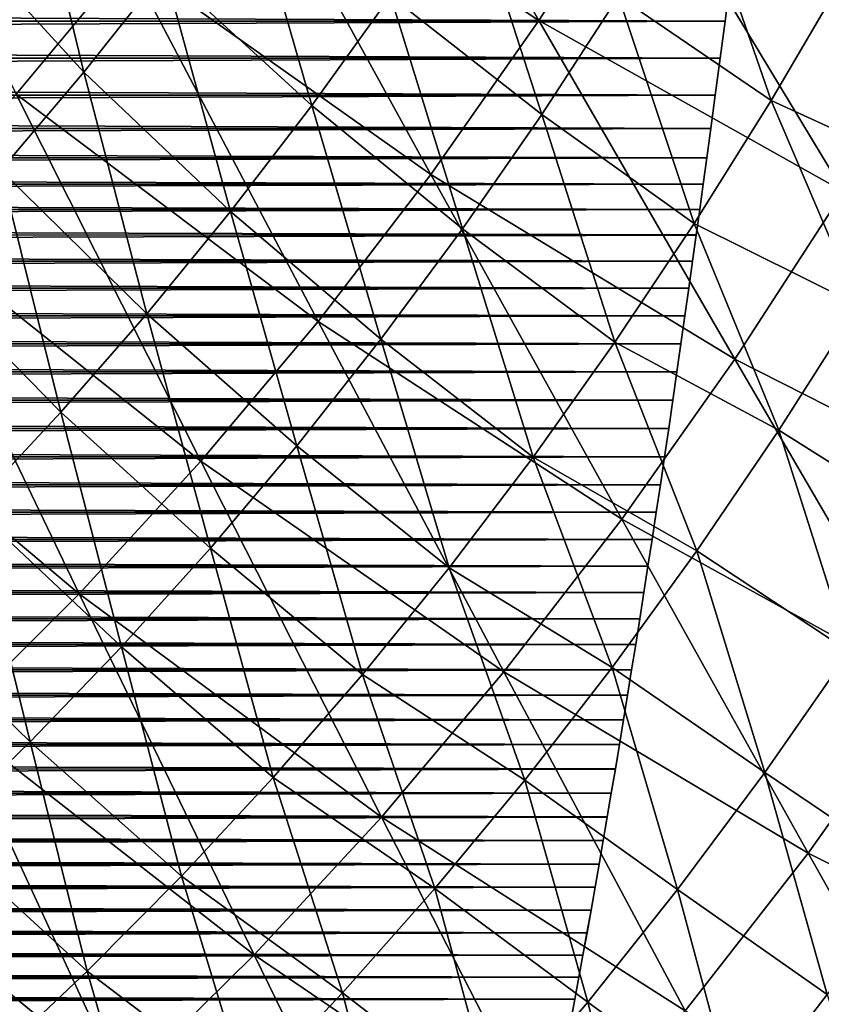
# Model space of a CAD drawing. Header units: millimetres. Extents: x -300 to 300, y -500 to 500.
# Tile 312 of 656: x 125 to 153, y -308 to -274. Entities that reach past the tile are written whole.
import ezdxf

# ---------------------------------------------------------------- set-up
doc = ezdxf.new("R2010")
doc.units = ezdxf.units.MM
doc.header["$LTSCALE"] = 81.481481
for name, color, linetype in [('1', 7, 'CONTINUOUS'), ('19', 7, 'CONTINUOUS'), ('21', 7, 'CONTINUOUS'), ('5', 7, 'CONTINUOUS'), ('6', 7, 'CONTINUOUS')]:
    doc.layers.add(name, color=color, linetype=linetype)

msp = doc.modelspace()

# ---------------------------------------------------------------- linework, layer by layer
at = {"layer": '1', "color": 7, "linetype": 'CONTINUOUS'}
for points in [[(149.998, -272.979, 16), (149.83, -274.265, 16), (149.998, -272.979, 11), (149.998, -272.979, 16)], [(149.998, -272.979, 11), (149.83, -274.265, 16), (149.83, -274.265, 11), (149.998, -272.979, 11)], [(149.83, -274.265, 16), (149.66, -275.55, 16), (149.83, -274.265, 11), (149.83, -274.265, 16)], [(149.83, -274.265, 11), (149.66, -275.55, 16), (149.66, -275.551, 11), (149.83, -274.265, 11)], [(149.66, -275.55, 16), (149.491, -276.821, 16), (149.66, -275.551, 11), (149.66, -275.55, 16)], [(149.66, -275.551, 11), (149.491, -276.821, 16), (149.491, -276.821, 11), (149.66, -275.551, 11)], [(149.491, -276.821, 16), (149.337, -277.973, 16), (149.491, -276.821, 11), (149.491, -276.821, 16)], [(149.491, -276.821, 11), (149.337, -277.973, 16), (149.337, -277.973, 11), (149.491, -276.821, 11)], [(149.337, -277.973, 16), (149.2, -278.986, 16), (149.337, -277.973, 11), (149.337, -277.973, 16)], [(149.337, -277.973, 11), (149.2, -278.986, 16), (149.2, -278.986, 11), (149.337, -277.973, 11)], [(149.2, -278.986, 16), (149.076, -279.896, 16), (149.2, -278.986, 11), (149.2, -278.986, 16)], [(149.2, -278.986, 11), (149.076, -279.896, 16), (149.076, -279.896, 11), (149.2, -278.986, 11)], [(149.076, -279.896, 16), (148.957, -280.768, 16), (149.076, -279.896, 11), (149.076, -279.896, 16)], [(149.076, -279.896, 11), (148.957, -280.768, 16), (148.957, -280.768, 11), (149.076, -279.896, 11)], [(148.957, -280.768, 16), (148.835, -281.651, 16), (148.957, -280.768, 11), (148.957, -280.768, 16)], [(148.957, -280.768, 11), (148.835, -281.651, 16), (148.835, -281.65, 11), (148.957, -280.768, 11)], [(148.835, -281.651, 16), (148.71, -282.557, 16), (148.835, -281.65, 11), (148.835, -281.651, 16)], [(148.835, -281.65, 11), (148.71, -282.557, 16), (148.71, -282.557, 11), (148.835, -281.65, 11)], [(148.71, -282.557, 16), (148.579, -283.488, 16), (148.71, -282.557, 11), (148.71, -282.557, 16)], [(148.71, -282.557, 11), (148.579, -283.488, 16), (148.579, -283.488, 11), (148.71, -282.557, 11)], [(148.579, -283.488, 16), (148.445, -284.442, 16), (148.579, -283.488, 11), (148.579, -283.488, 16)], [(148.579, -283.488, 11), (148.445, -284.442, 16), (148.445, -284.441, 11), (148.579, -283.488, 11)], [(148.445, -284.442, 16), (148.308, -285.406, 16), (148.445, -284.441, 11), (148.445, -284.442, 16)], [(148.445, -284.441, 11), (148.308, -285.406, 16), (148.308, -285.406, 11), (148.445, -284.441, 11)], [(148.308, -285.406, 16), (148.169, -286.375, 16), (148.308, -285.406, 11), (148.308, -285.406, 16)], [(148.308, -285.406, 11), (148.169, -286.375, 16), (148.169, -286.375, 11), (148.308, -285.406, 11)], [(148.169, -286.375, 16), (148.028, -287.348, 16), (148.169, -286.375, 11), (148.169, -286.375, 16)], [(148.169, -286.375, 11), (148.028, -287.348, 16), (148.028, -287.348, 11), (148.169, -286.375, 11)], [(148.028, -287.348, 16), (147.885, -288.326, 16), (148.028, -287.348, 11), (148.028, -287.348, 16)], [(148.028, -287.348, 11), (147.885, -288.326, 16), (147.885, -288.326, 11), (148.028, -287.348, 11)], [(147.885, -288.326, 16), (147.74, -289.305, 16), (147.885, -288.326, 11), (147.885, -288.326, 16)], [(147.885, -288.326, 11), (147.74, -289.305, 16), (147.741, -289.304, 11), (147.885, -288.326, 11)], [(147.741, -289.304, 11), (147.74, -289.305, 16), (147.597, -290.269, 11), (147.741, -289.304, 11)], [(147.74, -289.305, 16), (147.597, -290.27, 16), (147.597, -290.269, 11), (147.74, -289.305, 16)], [(147.597, -290.27, 16), (147.453, -291.221, 16), (147.454, -291.22, 11), (147.597, -290.27, 16)], [(147.597, -290.269, 11), (147.597, -290.27, 16), (147.454, -291.22, 11), (147.597, -290.269, 11)], [(147.454, -291.22, 11), (147.453, -291.221, 16), (147.311, -292.157, 11), (147.454, -291.22, 11)], [(147.453, -291.221, 16), (147.311, -292.158, 16), (147.311, -292.157, 11), (147.453, -291.221, 16)], [(147.311, -292.157, 11), (147.311, -292.158, 16), (147.169, -293.081, 11), (147.311, -292.157, 11)], [(147.311, -292.158, 16), (147.169, -293.082, 16), (147.169, -293.081, 11), (147.311, -292.158, 16)], [(147.169, -293.081, 11), (147.169, -293.082, 16), (147.028, -293.993, 11), (147.169, -293.081, 11)], [(147.169, -293.082, 16), (147.028, -293.994, 16), (147.028, -293.993, 11), (147.169, -293.082, 16)], [(147.028, -293.993, 11), (147.028, -293.994, 16), (146.887, -294.893, 11), (147.028, -293.993, 11)], [(147.028, -293.994, 16), (146.887, -294.894, 16), (146.887, -294.893, 11), (147.028, -293.994, 16)], [(146.887, -294.893, 11), (146.887, -294.894, 16), (146.746, -295.782, 11), (146.887, -294.893, 11)], [(146.887, -294.894, 16), (146.746, -295.783, 16), (146.746, -295.782, 11), (146.887, -294.894, 16)], [(146.746, -295.782, 11), (146.746, -295.783, 16), (146.606, -296.661, 11), (146.746, -295.782, 11)], [(146.746, -295.783, 16), (146.606, -296.662, 16), (146.606, -296.661, 11), (146.746, -295.783, 16)], [(146.606, -296.662, 16), (146.465, -297.53, 16), (146.466, -297.529, 11), (146.606, -296.662, 16)], [(146.606, -296.661, 11), (146.606, -296.662, 16), (146.466, -297.529, 11), (146.606, -296.661, 11)], [(146.466, -297.529, 11), (146.465, -297.53, 16), (146.325, -298.388, 11), (146.466, -297.529, 11)], [(146.465, -297.53, 16), (146.325, -298.389, 16), (146.325, -298.388, 11), (146.465, -297.53, 16)], [(146.325, -298.388, 11), (146.325, -298.389, 16), (146.185, -299.238, 11), (146.325, -298.388, 11)], [(146.325, -298.389, 16), (146.185, -299.24, 16), (146.185, -299.238, 11), (146.325, -298.389, 16)], [(146.185, -299.238, 11), (146.185, -299.24, 16), (146.045, -300.08, 11), (146.185, -299.238, 11)], [(146.185, -299.24, 16), (146.045, -300.081, 16), (146.045, -300.08, 11), (146.185, -299.24, 16)], [(146.045, -300.08, 11), (146.045, -300.081, 16), (145.905, -300.912, 11), (146.045, -300.08, 11)], [(146.045, -300.081, 16), (145.905, -300.914, 16), (145.905, -300.912, 11), (146.045, -300.081, 16)], [(145.905, -300.912, 11), (145.905, -300.914, 16), (145.765, -301.737, 11), (145.905, -300.912, 11)], [(145.905, -300.914, 16), (145.765, -301.738, 16), (145.765, -301.737, 11), (145.905, -300.914, 16)], [(145.765, -301.737, 11), (145.765, -301.738, 16), (145.625, -302.553, 11), (145.765, -301.737, 11)], [(145.765, -301.738, 16), (145.625, -302.554, 16), (145.625, -302.553, 11), (145.765, -301.738, 16)], [(145.625, -302.553, 11), (145.625, -302.554, 16), (145.485, -303.361, 11), (145.625, -302.553, 11)], [(145.625, -302.554, 16), (145.485, -303.363, 16), (145.485, -303.361, 11), (145.625, -302.554, 16)], [(145.485, -303.361, 11), (145.485, -303.363, 16), (145.345, -304.162, 11), (145.485, -303.361, 11)], [(145.485, -303.363, 16), (145.345, -304.163, 16), (145.345, -304.162, 11), (145.485, -303.363, 16)], [(145.345, -304.162, 11), (145.345, -304.163, 16), (145.205, -304.954, 11), (145.345, -304.162, 11)], [(145.345, -304.163, 16), (145.205, -304.955, 16), (145.205, -304.954, 11), (145.345, -304.163, 16)], [(145.205, -304.955, 16), (145.065, -305.737, 16), (145.066, -305.735, 11), (145.205, -304.955, 16)], [(145.205, -304.954, 11), (145.205, -304.955, 16), (145.066, -305.735, 11), (145.205, -304.954, 11)], [(145.066, -305.735, 11), (145.065, -305.737, 16), (144.926, -306.506, 11), (145.066, -305.735, 11)], [(145.065, -305.737, 16), (144.926, -306.508, 16), (144.926, -306.506, 11), (145.065, -305.737, 16)], [(144.926, -306.506, 11), (144.926, -306.508, 16), (144.787, -307.268, 11), (144.926, -306.506, 11)], [(144.926, -306.508, 16), (144.787, -307.27, 16), (144.787, -307.268, 11), (144.926, -306.508, 16)], [(144.787, -307.268, 11), (144.787, -307.27, 16), (144.649, -308.021, 11), (144.787, -307.268, 11)], [(144.787, -307.27, 16), (144.649, -308.023, 16), (144.649, -308.021, 11), (144.787, -307.27, 16)], [(144.649, -308.021, 11), (144.649, -308.023, 16), (144.51, -308.766, 11), (144.649, -308.021, 11)], [(144.649, -308.023, 16), (144.51, -308.767, 16), (144.51, -308.766, 11), (144.649, -308.023, 16)]]:
    msp.add_3dface(points, dxfattribs=at)
at = {"layer": '19', "color": 7, "linetype": 'CONTINUOUS'}
for points in [[(132.93, -267.287, 70.421), (143.408, -274.242, 69.042), (136.491, -262.184, 70.266), (132.93, -267.287, 70.421)], [(143.408, -274.242, 69.042), (146.992, -268.672, 68.876), (136.491, -262.184, 70.266), (143.408, -274.242, 69.042)], [(125.37, -276.785, 70.727), (129.223, -272.153, 70.575), (118.872, -263.737, 71.789), (125.37, -276.785, 70.727)], [(129.223, -272.153, 70.575), (139.673, -279.562, 69.206), (132.93, -267.287, 70.421), (129.223, -272.153, 70.575)], [(139.673, -279.562, 69.206), (143.408, -274.242, 69.042), (132.93, -267.287, 70.421), (139.673, -279.562, 69.206)], [(143.408, -274.242, 69.042), (153.917, -280.15, 67.502), (146.992, -268.672, 68.876), (143.408, -274.242, 69.042)], [(153.917, -280.15, 67.502), (157.506, -274.097, 67.327), (146.992, -268.672, 68.876), (153.917, -280.15, 67.502)], [(125.37, -276.785, 70.727), (135.784, -284.633, 69.37), (129.223, -272.153, 70.575), (125.37, -276.785, 70.727)], [(135.784, -284.633, 69.37), (139.673, -279.562, 69.206), (129.223, -272.153, 70.575), (135.784, -284.633, 69.37)], [(139.673, -279.562, 69.206), (150.171, -285.938, 67.677), (143.408, -274.242, 69.042), (139.673, -279.562, 69.206)], [(150.171, -285.938, 67.677), (153.917, -280.15, 67.502), (143.408, -274.242, 69.042), (150.171, -285.938, 67.677)], [(121.367, -281.184, 70.878), (131.739, -289.458, 69.532), (125.37, -276.785, 70.727), (121.367, -281.184, 70.878)], [(131.739, -289.458, 69.532), (135.784, -284.633, 69.37), (125.37, -276.785, 70.727), (131.739, -289.458, 69.532)], [(135.784, -284.633, 69.37), (146.265, -291.464, 67.851), (139.673, -279.562, 69.206), (135.784, -284.633, 69.37)], [(146.265, -291.464, 67.851), (150.171, -285.938, 67.677), (139.673, -279.562, 69.206), (146.265, -291.464, 67.851)], [(150.171, -285.938, 67.677), (160.668, -291.263, 65.982), (153.917, -280.15, 67.502), (150.171, -285.938, 67.677)], [(117.213, -285.353, 71.025), (127.539, -294.04, 69.691), (121.367, -281.184, 70.878), (117.213, -285.353, 71.025)], [(127.539, -294.04, 69.691), (131.739, -289.458, 69.532), (121.367, -281.184, 70.878), (127.539, -294.04, 69.691)], [(131.739, -289.458, 69.532), (142.199, -296.731, 68.023), (135.784, -284.633, 69.37), (131.739, -289.458, 69.532)], [(142.199, -296.731, 68.023), (146.265, -291.464, 67.851), (135.784, -284.633, 69.37), (142.199, -296.731, 68.023)], [(123.179, -298.382, 69.848), (127.539, -294.04, 69.691), (117.213, -285.353, 71.025), (123.179, -298.382, 69.848)], [(146.265, -291.464, 67.851), (156.765, -297.258, 66.165), (150.171, -285.938, 67.677), (146.265, -291.464, 67.851)], [(156.765, -297.258, 66.165), (160.668, -291.263, 65.982), (150.171, -285.938, 67.677), (156.765, -297.258, 66.165)], [(127.539, -294.04, 69.691), (137.97, -301.741, 68.194), (131.739, -289.458, 69.532), (127.539, -294.04, 69.691)], [(137.97, -301.741, 68.194), (142.199, -296.731, 68.023), (131.739, -289.458, 69.532), (137.97, -301.741, 68.194)], [(142.199, -296.731, 68.023), (152.696, -302.981, 66.347), (146.265, -291.464, 67.851), (142.199, -296.731, 68.023)], [(152.696, -302.981, 66.347), (156.765, -297.258, 66.165), (146.265, -291.464, 67.851), (152.696, -302.981, 66.347)], [(123.179, -298.382, 69.848), (133.577, -306.498, 68.362), (127.539, -294.04, 69.691), (123.179, -298.382, 69.848)], [(133.577, -306.498, 68.362), (137.97, -301.741, 68.194), (127.539, -294.04, 69.691), (133.577, -306.498, 68.362)], [(137.97, -301.741, 68.194), (148.458, -308.433, 66.527), (142.199, -296.731, 68.023), (137.97, -301.741, 68.194)], [(148.458, -308.433, 66.527), (152.696, -302.981, 66.347), (142.199, -296.731, 68.023), (148.458, -308.433, 66.527)], [(152.696, -302.981, 66.347), (163.179, -308.188, 64.498), (156.765, -297.258, 66.165), (152.696, -302.981, 66.347)], [(118.659, -302.486, 70.002), (129.017, -311.004, 68.527), (123.179, -298.382, 69.848), (118.659, -302.486, 70.002)], [(129.017, -311.004, 68.527), (133.577, -306.498, 68.362), (123.179, -298.382, 69.848), (129.017, -311.004, 68.527)], [(133.577, -306.498, 68.362), (144.051, -313.619, 66.706), (137.97, -301.741, 68.194), (133.577, -306.498, 68.362)], [(144.051, -313.619, 66.706), (148.458, -308.433, 66.527), (137.97, -301.741, 68.194), (144.051, -313.619, 66.706)], [(124.289, -315.262, 68.689), (129.017, -311.004, 68.527), (118.659, -302.486, 70.002), (124.289, -315.262, 68.689)], [(148.458, -308.433, 66.527), (158.952, -314.096, 64.687), (152.696, -302.981, 66.347), (148.458, -308.433, 66.527)], [(158.952, -314.096, 64.687), (163.179, -308.188, 64.498), (152.696, -302.981, 66.347), (158.952, -314.096, 64.687)], [(129.017, -311.004, 68.527), (139.471, -318.54, 66.882), (133.577, -306.498, 68.362), (129.017, -311.004, 68.527)], [(139.471, -318.54, 66.882), (144.051, -313.619, 66.706), (133.577, -306.498, 68.362), (139.471, -318.54, 66.882)]]:
    msp.add_3dface(points, dxfattribs=at)
at = {"layer": '21', "color": 7, "linetype": 'CONTINUOUS'}
for points in [[(122.862, -270.735, 56.129), (125.604, -267.366, 56.022), (127.7, -276.035, 55.473), (122.862, -270.735, 56.129)], [(127.7, -276.035, 55.473), (125.604, -267.366, 56.022), (130.479, -272.524, 55.362), (127.7, -276.035, 55.473)], [(130.479, -272.524, 55.362), (133.178, -268.883, 55.25), (135.565, -277.185, 54.65), (130.479, -272.524, 55.362)], [(135.565, -277.185, 54.65), (133.178, -268.883, 55.25), (138.285, -273.393, 54.534), (135.565, -277.185, 54.65)], [(138.285, -273.393, 54.534), (140.924, -269.468, 54.418), (143.501, -277.496, 53.77), (138.285, -273.393, 54.534)], [(143.501, -277.496, 53.77), (140.924, -269.468, 54.418), (146.15, -273.413, 53.65), (143.501, -277.496, 53.77)], [(146.15, -273.413, 53.65), (148.718, -269.192, 53.53), (151.418, -277.012, 52.835), (146.15, -273.413, 53.65)], [(151.418, -277.012, 52.835), (148.718, -269.192, 53.53), (153.988, -272.63, 52.712), (151.418, -277.012, 52.835)], [(124.84, -279.417, 55.584), (122.862, -270.735, 56.129), (127.7, -276.035, 55.473), (124.84, -279.417, 55.584)], [(127.7, -276.035, 55.473), (130.479, -272.524, 55.362), (132.763, -280.843, 54.765), (127.7, -276.035, 55.473)], [(132.763, -280.843, 54.765), (130.479, -272.524, 55.362), (135.565, -277.185, 54.65), (132.763, -280.843, 54.765)], [(151.418, -277.012, 52.835), (153.988, -272.63, 52.712), (157.097, -279.606, 51.955), (151.418, -277.012, 52.835)], [(135.565, -277.185, 54.65), (138.285, -273.393, 54.534), (140.769, -281.44, 53.889), (135.565, -277.185, 54.65)], [(140.769, -281.44, 53.889), (138.285, -273.393, 54.534), (143.501, -277.496, 53.77), (140.769, -281.44, 53.889)], [(143.501, -277.496, 53.77), (146.15, -273.413, 53.65), (148.765, -281.253, 52.958), (143.501, -277.496, 53.77)], [(148.765, -281.253, 52.958), (146.15, -273.413, 53.65), (151.418, -277.012, 52.835), (148.765, -281.253, 52.958)], [(124.84, -279.417, 55.584), (127.7, -276.035, 55.473), (129.879, -284.369, 54.88), (124.84, -279.417, 55.584)], [(129.879, -284.369, 54.88), (127.7, -276.035, 55.473), (132.763, -280.843, 54.765), (129.879, -284.369, 54.88)], [(132.763, -280.843, 54.765), (135.565, -277.185, 54.65), (137.955, -285.249, 54.008), (132.763, -280.843, 54.765)], [(137.955, -285.249, 54.008), (135.565, -277.185, 54.65), (140.769, -281.44, 53.889), (137.955, -285.249, 54.008)], [(148.765, -281.253, 52.958), (151.418, -277.012, 52.835), (154.434, -284.069, 52.081), (148.765, -281.253, 52.958)], [(154.434, -284.069, 52.081), (151.418, -277.012, 52.835), (157.097, -279.606, 51.955), (154.434, -284.069, 52.081)], [(140.769, -281.44, 53.889), (143.501, -277.496, 53.77), (146.03, -285.353, 53.08), (140.769, -281.44, 53.889)], [(146.03, -285.353, 53.08), (143.501, -277.496, 53.77), (148.765, -281.253, 52.958), (146.03, -285.353, 53.08)], [(121.899, -282.672, 55.693), (124.84, -279.417, 55.584), (126.911, -287.764, 54.993), (121.899, -282.672, 55.693)], [(126.911, -287.764, 54.993), (124.84, -279.417, 55.584), (129.879, -284.369, 54.88), (126.911, -287.764, 54.993)], [(129.879, -284.369, 54.88), (132.763, -280.843, 54.765), (135.057, -288.922, 54.126), (129.879, -284.369, 54.88)], [(135.057, -288.922, 54.126), (132.763, -280.843, 54.765), (137.955, -285.249, 54.008), (135.057, -288.922, 54.126)], [(146.03, -285.353, 53.08), (148.765, -281.253, 52.958), (151.686, -288.385, 52.208), (146.03, -285.353, 53.08)], [(151.686, -288.385, 52.208), (148.765, -281.253, 52.958), (154.434, -284.069, 52.081), (151.686, -288.385, 52.208)], [(137.955, -285.249, 54.008), (140.769, -281.44, 53.889), (143.21, -289.313, 53.202), (137.955, -285.249, 54.008)], [(143.21, -289.313, 53.202), (140.769, -281.44, 53.889), (146.03, -285.353, 53.08), (143.21, -289.313, 53.202)], [(123.86, -291.03, 55.105), (121.899, -282.672, 55.693), (126.911, -287.764, 54.993), (123.86, -291.03, 55.105)], [(151.686, -288.385, 52.208), (154.434, -284.069, 52.081), (156.948, -291.696, 51.305), (151.686, -288.385, 52.208)], [(126.911, -287.764, 54.993), (129.879, -284.369, 54.88), (132.074, -292.461, 54.243), (126.911, -287.764, 54.993)], [(132.074, -292.461, 54.243), (129.879, -284.369, 54.88), (135.057, -288.922, 54.126), (132.074, -292.461, 54.243)], [(135.057, -288.922, 54.126), (137.955, -285.249, 54.008), (140.305, -293.135, 53.324), (135.057, -288.922, 54.126)], [(140.305, -293.135, 53.324), (137.955, -285.249, 54.008), (143.21, -289.313, 53.202), (140.305, -293.135, 53.324)], [(143.21, -289.313, 53.202), (146.03, -285.353, 53.08), (148.851, -292.556, 52.334), (143.21, -289.313, 53.202)], [(148.851, -292.556, 52.334), (146.03, -285.353, 53.08), (151.686, -288.385, 52.208), (148.851, -292.556, 52.334)], [(123.86, -291.03, 55.105), (126.911, -287.764, 54.993), (129.006, -295.867, 54.359), (123.86, -291.03, 55.105)], [(129.006, -295.867, 54.359), (126.911, -287.764, 54.993), (132.074, -292.461, 54.243), (129.006, -295.867, 54.359)], [(148.851, -292.556, 52.334), (151.686, -288.385, 52.208), (154.117, -296.023, 51.434), (148.851, -292.556, 52.334)], [(154.117, -296.023, 51.434), (151.686, -288.385, 52.208), (156.948, -291.696, 51.305), (154.117, -296.023, 51.434)], [(132.074, -292.461, 54.243), (135.057, -288.922, 54.126), (137.315, -296.82, 53.444), (132.074, -292.461, 54.243)], [(137.315, -296.82, 53.444), (135.057, -288.922, 54.126), (140.305, -293.135, 53.324), (137.315, -296.82, 53.444)], [(140.305, -293.135, 53.324), (143.21, -289.313, 53.202), (145.929, -296.583, 52.459), (140.305, -293.135, 53.324)], [(145.929, -296.583, 52.459), (143.21, -289.313, 53.202), (148.851, -292.556, 52.334), (145.929, -296.583, 52.459)], [(120.724, -294.167, 55.216), (123.86, -291.03, 55.105), (125.852, -299.141, 54.473), (120.724, -294.167, 55.216)], [(125.852, -299.141, 54.473), (123.86, -291.03, 55.105), (129.006, -295.867, 54.359), (125.852, -299.141, 54.473)], [(129.006, -295.867, 54.359), (132.074, -292.461, 54.243), (134.238, -300.369, 53.563), (129.006, -295.867, 54.359)], [(134.238, -300.369, 53.563), (132.074, -292.461, 54.243), (137.315, -296.82, 53.444), (134.238, -300.369, 53.563)], [(145.929, -296.583, 52.459), (148.851, -292.556, 52.334), (151.198, -300.203, 51.562), (145.929, -296.583, 52.459)], [(151.198, -300.203, 51.562), (148.851, -292.556, 52.334), (154.117, -296.023, 51.434), (151.198, -300.203, 51.562)], [(137.315, -296.82, 53.444), (140.305, -293.135, 53.324), (142.919, -300.467, 52.584), (137.315, -296.82, 53.444)], [(142.919, -300.467, 52.584), (140.305, -293.135, 53.324), (145.929, -296.583, 52.459), (142.919, -300.467, 52.584)], [(122.61, -302.285, 54.586), (120.724, -294.167, 55.216), (125.852, -299.141, 54.473), (122.61, -302.285, 54.586)], [(125.852, -299.141, 54.473), (129.006, -295.867, 54.359), (131.073, -303.783, 53.681), (125.852, -299.141, 54.473)], [(131.073, -303.783, 53.681), (129.006, -295.867, 54.359), (134.238, -300.369, 53.563), (131.073, -303.783, 53.681)], [(151.198, -300.203, 51.562), (154.117, -296.023, 51.434), (156.356, -303.683, 50.622), (151.198, -300.203, 51.562)], [(142.919, -300.467, 52.584), (145.929, -296.583, 52.459), (148.189, -304.236, 51.689), (142.919, -300.467, 52.584)], [(148.189, -304.236, 51.689), (145.929, -296.583, 52.459), (151.198, -300.203, 51.562), (148.189, -304.236, 51.689)], [(134.238, -300.369, 53.563), (137.315, -296.82, 53.444), (139.819, -304.209, 52.707), (134.238, -300.369, 53.563)], [(139.819, -304.209, 52.707), (137.315, -296.82, 53.444), (142.919, -300.467, 52.584), (139.819, -304.209, 52.707)], [(122.61, -302.285, 54.586), (125.852, -299.141, 54.473), (127.82, -307.064, 53.798), (122.61, -302.285, 54.586)], [(127.82, -307.064, 53.798), (125.852, -299.141, 54.473), (131.073, -303.783, 53.681), (127.82, -307.064, 53.798)], [(131.073, -303.783, 53.681), (134.238, -300.369, 53.563), (136.63, -307.811, 52.83), (131.073, -303.783, 53.681)], [(136.63, -307.811, 52.83), (134.238, -300.369, 53.563), (139.819, -304.209, 52.707), (136.63, -307.811, 52.83)], [(148.189, -304.236, 51.689), (151.198, -300.203, 51.562), (153.349, -307.867, 50.752), (148.189, -304.236, 51.689)], [(153.349, -307.867, 50.752), (151.198, -300.203, 51.562), (156.356, -303.683, 50.622), (153.349, -307.867, 50.752)], [(139.819, -304.209, 52.707), (142.919, -300.467, 52.584), (145.091, -308.126, 51.816), (139.819, -304.209, 52.707)], [(145.091, -308.126, 51.816), (142.919, -300.467, 52.584), (148.189, -304.236, 51.689), (145.091, -308.126, 51.816)], [(124.479, -310.212, 53.913), (122.61, -302.285, 54.586), (127.82, -307.064, 53.798), (124.479, -310.212, 53.913)], [(127.82, -307.064, 53.798), (131.073, -303.783, 53.681), (133.349, -311.274, 52.951), (127.82, -307.064, 53.798)], [(133.349, -311.274, 52.951), (131.073, -303.783, 53.681), (136.63, -307.811, 52.83), (133.349, -311.274, 52.951)], [(136.63, -307.811, 52.83), (139.819, -304.209, 52.707), (141.901, -311.872, 51.942), (136.63, -307.811, 52.83)], [(141.901, -311.872, 51.942), (139.819, -304.209, 52.707), (145.091, -308.126, 51.816), (141.901, -311.872, 51.942)], [(145.091, -308.126, 51.816), (148.189, -304.236, 51.689), (150.249, -311.902, 50.881), (145.091, -308.126, 51.816)], [(150.249, -311.902, 50.881), (148.189, -304.236, 51.689), (153.349, -307.867, 50.752), (150.249, -311.902, 50.881)], [(124.479, -310.212, 53.913), (127.82, -307.064, 53.798), (129.977, -314.599, 53.071), (124.479, -310.212, 53.913)], [(129.977, -314.599, 53.071), (127.82, -307.064, 53.798), (133.349, -311.274, 52.951), (129.977, -314.599, 53.071)], [(133.349, -311.274, 52.951), (136.63, -307.811, 52.83), (138.619, -315.476, 52.066), (133.349, -311.274, 52.951)], [(138.619, -315.476, 52.066), (136.63, -307.811, 52.83), (141.901, -311.872, 51.942), (138.619, -315.476, 52.066)], [(150.249, -311.902, 50.881), (153.349, -307.867, 50.752), (155.625, -315.11, 49.888), (150.249, -311.902, 50.881)], [(141.901, -311.872, 51.942), (145.091, -308.126, 51.816), (147.058, -315.791, 51.009), (141.901, -311.872, 51.942)], [(147.058, -315.791, 51.009), (145.091, -308.126, 51.816), (150.249, -311.902, 50.881), (147.058, -315.791, 51.009)]]:
    msp.add_3dface(points, dxfattribs=at)
at = {"layer": '5', "color": 7, "linetype": 'CONTINUOUS'}
for points in [[(149.998, -272.979, 11), (149.83, -274.265, 11), (-149.998, -272.979, 11), (149.998, -272.979, 11)], [(149.83, -274.265, 11), (-149.83, -274.265, 11), (-149.998, -272.979, 11), (149.83, -274.265, 11)], [(149.83, -274.265, 11), (149.66, -275.551, 11), (-149.83, -274.265, 11), (149.83, -274.265, 11)], [(149.66, -275.551, 11), (-149.66, -275.55, 11), (-149.83, -274.265, 11), (149.66, -275.551, 11)], [(149.66, -275.551, 11), (149.491, -276.821, 11), (-149.66, -275.55, 11), (149.66, -275.551, 11)], [(149.491, -276.821, 11), (-149.491, -276.821, 11), (-149.66, -275.55, 11), (149.491, -276.821, 11)], [(149.491, -276.821, 11), (149.337, -277.973, 11), (-149.491, -276.821, 11), (149.491, -276.821, 11)], [(149.337, -277.973, 11), (-149.337, -277.973, 11), (-149.491, -276.821, 11), (149.337, -277.973, 11)], [(149.337, -277.973, 11), (149.2, -278.986, 11), (-149.337, -277.973, 11), (149.337, -277.973, 11)], [(149.2, -278.986, 11), (-149.2, -278.986, 11), (-149.337, -277.973, 11), (149.2, -278.986, 11)], [(149.2, -278.986, 11), (149.076, -279.896, 11), (-149.2, -278.986, 11), (149.2, -278.986, 11)], [(149.076, -279.896, 11), (-149.076, -279.896, 11), (-149.2, -278.986, 11), (149.076, -279.896, 11)], [(149.076, -279.896, 11), (148.957, -280.768, 11), (-149.076, -279.896, 11), (149.076, -279.896, 11)], [(148.957, -280.768, 11), (-148.957, -280.768, 11), (-149.076, -279.896, 11), (148.957, -280.768, 11)], [(148.957, -280.768, 11), (148.835, -281.65, 11), (-148.957, -280.768, 11), (148.957, -280.768, 11)], [(148.835, -281.65, 11), (-148.835, -281.651, 11), (-148.957, -280.768, 11), (148.835, -281.65, 11)], [(148.835, -281.65, 11), (148.71, -282.557, 11), (-148.835, -281.651, 11), (148.835, -281.65, 11)], [(148.71, -282.557, 11), (-148.71, -282.557, 11), (-148.835, -281.651, 11), (148.71, -282.557, 11)], [(148.71, -282.557, 11), (148.579, -283.488, 11), (-148.71, -282.557, 11), (148.71, -282.557, 11)], [(148.579, -283.488, 11), (-148.579, -283.488, 11), (-148.71, -282.557, 11), (148.579, -283.488, 11)], [(148.579, -283.488, 11), (148.445, -284.441, 11), (-148.579, -283.488, 11), (148.579, -283.488, 11)], [(148.445, -284.441, 11), (-148.445, -284.442, 11), (-148.579, -283.488, 11), (148.445, -284.441, 11)], [(148.445, -284.441, 11), (148.308, -285.406, 11), (-148.445, -284.442, 11), (148.445, -284.441, 11)], [(148.308, -285.406, 11), (-148.308, -285.406, 11), (-148.445, -284.442, 11), (148.308, -285.406, 11)], [(148.308, -285.406, 11), (148.169, -286.375, 11), (-148.308, -285.406, 11), (148.308, -285.406, 11)], [(148.169, -286.375, 11), (-148.169, -286.375, 11), (-148.308, -285.406, 11), (148.169, -286.375, 11)], [(148.169, -286.375, 11), (148.028, -287.348, 11), (-148.169, -286.375, 11), (148.169, -286.375, 11)], [(148.028, -287.348, 11), (-148.028, -287.348, 11), (-148.169, -286.375, 11), (148.028, -287.348, 11)], [(148.028, -287.348, 11), (147.885, -288.326, 11), (-148.028, -287.348, 11), (148.028, -287.348, 11)], [(147.885, -288.326, 11), (-147.885, -288.326, 11), (-148.028, -287.348, 11), (147.885, -288.326, 11)], [(147.885, -288.326, 11), (147.741, -289.304, 11), (-147.885, -288.326, 11), (147.885, -288.326, 11)], [(147.741, -289.304, 11), (-147.74, -289.305, 11), (-147.885, -288.326, 11), (147.741, -289.304, 11)], [(147.741, -289.304, 11), (147.597, -290.269, 11), (-147.74, -289.305, 11), (147.741, -289.304, 11)], [(147.597, -290.269, 11), (-147.597, -290.27, 11), (-147.74, -289.305, 11), (147.597, -290.269, 11)], [(147.597, -290.269, 11), (147.454, -291.22, 11), (-147.597, -290.27, 11), (147.597, -290.269, 11)], [(147.454, -291.22, 11), (-147.453, -291.221, 11), (-147.597, -290.27, 11), (147.454, -291.22, 11)], [(147.454, -291.22, 11), (147.311, -292.157, 11), (-147.453, -291.221, 11), (147.454, -291.22, 11)], [(147.311, -292.157, 11), (-147.311, -292.158, 11), (-147.453, -291.221, 11), (147.311, -292.157, 11)], [(147.311, -292.157, 11), (147.169, -293.081, 11), (-147.311, -292.158, 11), (147.311, -292.157, 11)], [(147.169, -293.081, 11), (-147.169, -293.082, 11), (-147.311, -292.158, 11), (147.169, -293.081, 11)], [(147.169, -293.081, 11), (147.028, -293.993, 11), (-147.169, -293.082, 11), (147.169, -293.081, 11)], [(147.028, -293.993, 11), (-147.028, -293.994, 11), (-147.169, -293.082, 11), (147.028, -293.993, 11)], [(147.028, -293.993, 11), (146.887, -294.893, 11), (-147.028, -293.994, 11), (147.028, -293.993, 11)], [(146.887, -294.893, 11), (-146.887, -294.894, 11), (-147.028, -293.994, 11), (146.887, -294.893, 11)], [(146.887, -294.893, 11), (146.746, -295.782, 11), (-146.887, -294.894, 11), (146.887, -294.893, 11)], [(146.746, -295.782, 11), (-146.746, -295.783, 11), (-146.887, -294.894, 11), (146.746, -295.782, 11)], [(146.746, -295.782, 11), (146.606, -296.661, 11), (-146.746, -295.783, 11), (146.746, -295.782, 11)], [(146.606, -296.661, 11), (-146.606, -296.662, 11), (-146.746, -295.783, 11), (146.606, -296.661, 11)], [(146.606, -296.661, 11), (146.466, -297.529, 11), (-146.606, -296.662, 11), (146.606, -296.661, 11)], [(146.466, -297.529, 11), (-146.465, -297.53, 11), (-146.606, -296.662, 11), (146.466, -297.529, 11)], [(146.466, -297.529, 11), (146.325, -298.388, 11), (-146.465, -297.53, 11), (146.466, -297.529, 11)], [(146.325, -298.388, 11), (-146.325, -298.389, 11), (-146.465, -297.53, 11), (146.325, -298.388, 11)], [(146.325, -298.388, 11), (146.185, -299.238, 11), (-146.325, -298.389, 11), (146.325, -298.388, 11)], [(146.185, -299.238, 11), (-146.185, -299.24, 11), (-146.325, -298.389, 11), (146.185, -299.238, 11)], [(146.185, -299.238, 11), (146.045, -300.08, 11), (-146.185, -299.24, 11), (146.185, -299.238, 11)], [(146.045, -300.08, 11), (-146.045, -300.081, 11), (-146.185, -299.24, 11), (146.045, -300.08, 11)], [(146.045, -300.08, 11), (145.905, -300.912, 11), (-146.045, -300.081, 11), (146.045, -300.08, 11)], [(145.905, -300.912, 11), (-145.905, -300.914, 11), (-146.045, -300.081, 11), (145.905, -300.912, 11)], [(145.905, -300.912, 11), (145.765, -301.737, 11), (-145.905, -300.914, 11), (145.905, -300.912, 11)], [(145.765, -301.737, 11), (-145.765, -301.738, 11), (-145.905, -300.914, 11), (145.765, -301.737, 11)], [(145.765, -301.737, 11), (145.625, -302.553, 11), (-145.765, -301.738, 11), (145.765, -301.737, 11)], [(145.625, -302.553, 11), (-145.625, -302.554, 11), (-145.765, -301.738, 11), (145.625, -302.553, 11)], [(145.625, -302.553, 11), (145.485, -303.361, 11), (-145.625, -302.554, 11), (145.625, -302.553, 11)], [(145.485, -303.361, 11), (-145.485, -303.363, 11), (-145.625, -302.554, 11), (145.485, -303.361, 11)], [(145.485, -303.361, 11), (145.345, -304.162, 11), (-145.485, -303.363, 11), (145.485, -303.361, 11)], [(145.345, -304.162, 11), (-145.345, -304.163, 11), (-145.485, -303.363, 11), (145.345, -304.162, 11)], [(145.345, -304.162, 11), (145.205, -304.954, 11), (-145.345, -304.163, 11), (145.345, -304.162, 11)], [(145.205, -304.954, 11), (-145.205, -304.955, 11), (-145.345, -304.163, 11), (145.205, -304.954, 11)], [(145.205, -304.954, 11), (145.066, -305.735, 11), (-145.205, -304.955, 11), (145.205, -304.954, 11)], [(145.066, -305.735, 11), (-145.065, -305.737, 11), (-145.205, -304.955, 11), (145.066, -305.735, 11)], [(145.066, -305.735, 11), (144.926, -306.506, 11), (-145.065, -305.737, 11), (145.066, -305.735, 11)], [(144.926, -306.506, 11), (-144.926, -306.508, 11), (-145.065, -305.737, 11), (144.926, -306.506, 11)], [(144.926, -306.506, 11), (144.787, -307.268, 11), (-144.926, -306.508, 11), (144.926, -306.506, 11)], [(144.787, -307.268, 11), (-144.787, -307.27, 11), (-144.926, -306.508, 11), (144.787, -307.268, 11)], [(144.787, -307.268, 11), (144.649, -308.021, 11), (-144.787, -307.27, 11), (144.787, -307.268, 11)], [(144.649, -308.021, 11), (-144.649, -308.023, 11), (-144.787, -307.27, 11), (144.649, -308.021, 11)], [(144.649, -308.021, 11), (144.51, -308.766, 11), (-144.649, -308.023, 11), (144.649, -308.021, 11)], [(144.51, -308.766, 11), (-144.51, -308.767, 11), (-144.649, -308.023, 11), (144.51, -308.766, 11)]]:
    msp.add_3dface(points, dxfattribs=at)
at = {"layer": '6', "color": 7, "linetype": 'CONTINUOUS'}
for points in [[(149.998, -272.979, 16), (-149.998, -272.979, 16), (-149.83, -274.265, 16), (149.998, -272.979, 16)], [(149.83, -274.265, 16), (149.998, -272.979, 16), (-149.83, -274.265, 16), (149.83, -274.265, 16)], [(149.83, -274.265, 16), (-149.83, -274.265, 16), (-149.66, -275.551, 16), (149.83, -274.265, 16)], [(149.66, -275.55, 16), (149.83, -274.265, 16), (-149.66, -275.551, 16), (149.66, -275.55, 16)], [(149.66, -275.55, 16), (-149.66, -275.551, 16), (-149.491, -276.821, 16), (149.66, -275.55, 16)], [(149.491, -276.821, 16), (149.66, -275.55, 16), (-149.491, -276.821, 16), (149.491, -276.821, 16)], [(149.491, -276.821, 16), (-149.491, -276.821, 16), (-149.337, -277.973, 16), (149.491, -276.821, 16)], [(149.337, -277.973, 16), (149.491, -276.821, 16), (-149.337, -277.973, 16), (149.337, -277.973, 16)], [(149.337, -277.973, 16), (-149.337, -277.973, 16), (-149.2, -278.986, 16), (149.337, -277.973, 16)], [(149.2, -278.986, 16), (149.337, -277.973, 16), (-149.2, -278.986, 16), (149.2, -278.986, 16)], [(149.2, -278.986, 16), (-149.2, -278.986, 16), (-149.076, -279.896, 16), (149.2, -278.986, 16)], [(149.076, -279.896, 16), (149.2, -278.986, 16), (-149.076, -279.896, 16), (149.076, -279.896, 16)], [(149.076, -279.896, 16), (-149.076, -279.896, 16), (-148.957, -280.768, 16), (149.076, -279.896, 16)], [(148.957, -280.768, 16), (149.076, -279.896, 16), (-148.957, -280.768, 16), (148.957, -280.768, 16)], [(148.957, -280.768, 16), (-148.957, -280.768, 16), (-148.835, -281.65, 16), (148.957, -280.768, 16)], [(148.835, -281.651, 16), (148.957, -280.768, 16), (-148.835, -281.65, 16), (148.835, -281.651, 16)], [(148.835, -281.651, 16), (-148.835, -281.65, 16), (-148.71, -282.557, 16), (148.835, -281.651, 16)], [(148.71, -282.557, 16), (148.835, -281.651, 16), (-148.71, -282.557, 16), (148.71, -282.557, 16)], [(148.71, -282.557, 16), (-148.71, -282.557, 16), (-148.579, -283.488, 16), (148.71, -282.557, 16)], [(148.579, -283.488, 16), (148.71, -282.557, 16), (-148.579, -283.488, 16), (148.579, -283.488, 16)], [(148.579, -283.488, 16), (-148.579, -283.488, 16), (-148.445, -284.441, 16), (148.579, -283.488, 16)], [(148.445, -284.442, 16), (148.579, -283.488, 16), (-148.445, -284.441, 16), (148.445, -284.442, 16)], [(148.445, -284.442, 16), (-148.445, -284.441, 16), (-148.308, -285.406, 16), (148.445, -284.442, 16)], [(148.308, -285.406, 16), (148.445, -284.442, 16), (-148.308, -285.406, 16), (148.308, -285.406, 16)], [(148.308, -285.406, 16), (-148.308, -285.406, 16), (-148.169, -286.375, 16), (148.308, -285.406, 16)], [(148.169, -286.375, 16), (148.308, -285.406, 16), (-148.169, -286.375, 16), (148.169, -286.375, 16)], [(148.169, -286.375, 16), (-148.169, -286.375, 16), (-148.028, -287.348, 16), (148.169, -286.375, 16)], [(148.028, -287.348, 16), (148.169, -286.375, 16), (-148.028, -287.348, 16), (148.028, -287.348, 16)], [(148.028, -287.348, 16), (-148.028, -287.348, 16), (-147.885, -288.326, 16), (148.028, -287.348, 16)], [(147.885, -288.326, 16), (148.028, -287.348, 16), (-147.885, -288.326, 16), (147.885, -288.326, 16)], [(147.885, -288.326, 16), (-147.885, -288.326, 16), (-147.741, -289.304, 16), (147.885, -288.326, 16)], [(147.74, -289.305, 16), (147.885, -288.326, 16), (-147.741, -289.304, 16), (147.74, -289.305, 16)], [(147.74, -289.305, 16), (-147.741, -289.304, 16), (-147.597, -290.269, 16), (147.74, -289.305, 16)], [(147.597, -290.27, 16), (147.74, -289.305, 16), (-147.597, -290.269, 16), (147.597, -290.27, 16)], [(147.597, -290.27, 16), (-147.597, -290.269, 16), (-147.454, -291.22, 16), (147.597, -290.27, 16)], [(147.453, -291.221, 16), (147.597, -290.27, 16), (-147.454, -291.22, 16), (147.453, -291.221, 16)], [(147.453, -291.221, 16), (-147.454, -291.22, 16), (-147.311, -292.157, 16), (147.453, -291.221, 16)], [(147.311, -292.158, 16), (147.453, -291.221, 16), (-147.311, -292.157, 16), (147.311, -292.158, 16)], [(147.311, -292.158, 16), (-147.311, -292.157, 16), (-147.169, -293.081, 16), (147.311, -292.158, 16)], [(147.169, -293.082, 16), (147.311, -292.158, 16), (-147.169, -293.081, 16), (147.169, -293.082, 16)], [(147.169, -293.082, 16), (-147.169, -293.081, 16), (-147.028, -293.993, 16), (147.169, -293.082, 16)], [(147.028, -293.994, 16), (147.169, -293.082, 16), (-147.028, -293.993, 16), (147.028, -293.994, 16)], [(147.028, -293.994, 16), (-147.028, -293.993, 16), (-146.887, -294.893, 16), (147.028, -293.994, 16)], [(146.887, -294.894, 16), (147.028, -293.994, 16), (-146.887, -294.893, 16), (146.887, -294.894, 16)], [(146.887, -294.894, 16), (-146.887, -294.893, 16), (-146.746, -295.782, 16), (146.887, -294.894, 16)], [(146.746, -295.783, 16), (146.887, -294.894, 16), (-146.746, -295.782, 16), (146.746, -295.783, 16)], [(146.746, -295.783, 16), (-146.746, -295.782, 16), (-146.606, -296.661, 16), (146.746, -295.783, 16)], [(146.606, -296.662, 16), (146.746, -295.783, 16), (-146.606, -296.661, 16), (146.606, -296.662, 16)], [(146.606, -296.662, 16), (-146.606, -296.661, 16), (-146.466, -297.529, 16), (146.606, -296.662, 16)], [(146.465, -297.53, 16), (146.606, -296.662, 16), (-146.466, -297.529, 16), (146.465, -297.53, 16)], [(146.465, -297.53, 16), (-146.466, -297.529, 16), (-146.325, -298.388, 16), (146.465, -297.53, 16)], [(146.325, -298.389, 16), (146.465, -297.53, 16), (-146.325, -298.388, 16), (146.325, -298.389, 16)], [(146.325, -298.389, 16), (-146.325, -298.388, 16), (-146.185, -299.238, 16), (146.325, -298.389, 16)], [(146.185, -299.24, 16), (146.325, -298.389, 16), (-146.185, -299.238, 16), (146.185, -299.24, 16)], [(146.185, -299.24, 16), (-146.185, -299.238, 16), (-146.045, -300.08, 16), (146.185, -299.24, 16)], [(146.045, -300.081, 16), (146.185, -299.24, 16), (-146.045, -300.08, 16), (146.045, -300.081, 16)], [(146.045, -300.081, 16), (-146.045, -300.08, 16), (-145.905, -300.912, 16), (146.045, -300.081, 16)], [(145.905, -300.914, 16), (146.045, -300.081, 16), (-145.905, -300.912, 16), (145.905, -300.914, 16)], [(145.905, -300.914, 16), (-145.905, -300.912, 16), (-145.765, -301.737, 16), (145.905, -300.914, 16)], [(145.765, -301.738, 16), (145.905, -300.914, 16), (-145.765, -301.737, 16), (145.765, -301.738, 16)], [(145.765, -301.738, 16), (-145.765, -301.737, 16), (-145.625, -302.553, 16), (145.765, -301.738, 16)], [(145.625, -302.554, 16), (145.765, -301.738, 16), (-145.625, -302.553, 16), (145.625, -302.554, 16)], [(145.625, -302.554, 16), (-145.625, -302.553, 16), (-145.485, -303.361, 16), (145.625, -302.554, 16)], [(145.485, -303.363, 16), (145.625, -302.554, 16), (-145.485, -303.361, 16), (145.485, -303.363, 16)], [(145.485, -303.363, 16), (-145.485, -303.361, 16), (-145.345, -304.162, 16), (145.485, -303.363, 16)], [(145.345, -304.163, 16), (145.485, -303.363, 16), (-145.345, -304.162, 16), (145.345, -304.163, 16)], [(145.345, -304.163, 16), (-145.345, -304.162, 16), (-145.205, -304.954, 16), (145.345, -304.163, 16)], [(145.205, -304.955, 16), (145.345, -304.163, 16), (-145.205, -304.954, 16), (145.205, -304.955, 16)], [(145.205, -304.955, 16), (-145.205, -304.954, 16), (-145.066, -305.735, 16), (145.205, -304.955, 16)], [(145.065, -305.737, 16), (145.205, -304.955, 16), (-145.066, -305.735, 16), (145.065, -305.737, 16)], [(145.065, -305.737, 16), (-145.066, -305.735, 16), (-144.926, -306.506, 16), (145.065, -305.737, 16)], [(144.926, -306.508, 16), (145.065, -305.737, 16), (-144.926, -306.506, 16), (144.926, -306.508, 16)], [(144.926, -306.508, 16), (-144.926, -306.506, 16), (-144.787, -307.268, 16), (144.926, -306.508, 16)], [(144.787, -307.27, 16), (144.926, -306.508, 16), (-144.787, -307.268, 16), (144.787, -307.27, 16)], [(144.787, -307.27, 16), (-144.787, -307.268, 16), (-144.649, -308.021, 16), (144.787, -307.27, 16)], [(144.649, -308.023, 16), (144.787, -307.27, 16), (-144.649, -308.021, 16), (144.649, -308.023, 16)], [(144.649, -308.023, 16), (-144.649, -308.021, 16), (-144.51, -308.766, 16), (144.649, -308.023, 16)], [(144.51, -308.767, 16), (144.649, -308.023, 16), (-144.51, -308.766, 16), (144.51, -308.767, 16)]]:
    msp.add_3dface(points, dxfattribs=at)

doc.saveas('drawing.dxf')
